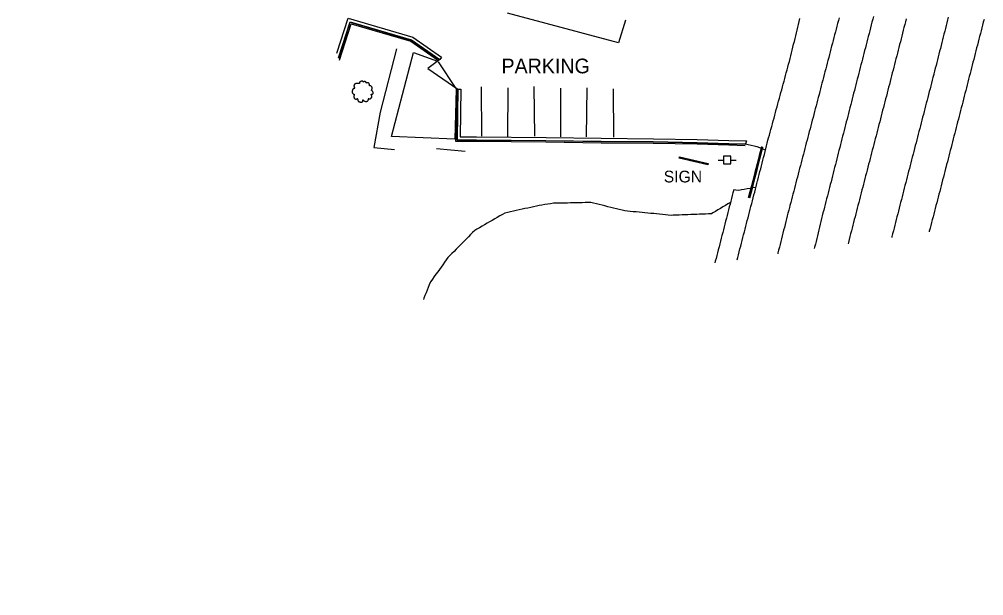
# Model space of a CAD drawing. Extents: x 1901471 to 1963503, y 756461 to 799997.
# Drawn here: x 1929238.5 to 1929567.1, y 772212.5 to 772408.7 of the extents above; entities that cross this region are included whole.
import ezdxf

# ---------------------------------------------------------------- set-up
doc = ezdxf.new("R2010")
doc.units = 0
for name, color, linetype in [('Default', 7, 'Continuous'), ('RD_EX_Bldg', 7, 'Continuous'), ('RD_EX_Conc', 7, 'Continuous'), ('RD_EX_Fence_Other', 7, 'Continuous'), ('RD_EX_Road', 7, 'Continuous'), ('RD_EX_UT', 7, 'Continuous'), ('RD_EX_VEG', 7, 'Continuous'), ('RD_HC_Cl', 7, 'Continuous')]:
    doc.layers.add(name, color=color, linetype=linetype)

# ---------------------------------------------------------------- blocks, each defined once
blk = doc.blocks.new('PP')
at = {"layer": 'RD_EX_UT'}
for p, q in [((2.49, 2.51), (-2.51, 2.51)), ((-2.51, 2.51), (-2.51, -2.49)), ((2.49, -2.49), (2.49, 2.51)), ((-5.94, -0.05), (-2.47, -0.05)), ((-2.51, -2.49), (2.49, -2.49)), ((2.42, -0.05), (6.06, -0.05))]:
    blk.add_line(p, q, dxfattribs=at)
blk = doc.blocks.new('T2')
at = {"layer": 'RD_EX_VEG'}
for points in [[(0.05, 7.21), (-0.25, 7.24), (-0.57, 7.14), (-0.82, 7.04), (-1.05, 6.96), (-1.27, 6.86), (-1.57, 6.69), (-1.8, 6.49), (-1.92, 6.24), (-1.97, 6.01), (-2.02, 5.74), (-2.02, 5.56), (-2.15, 5.54), (-2.3, 5.56), (-2.55, 5.64), (-2.8, 5.64), (-3.05, 5.64), (-3.4, 5.61), (-3.75, 5.61), (-4.02, 5.56), (-4.35, 5.51), (-4.72, 5.39), (-5.07, 5.26), (-5.37, 5.01), (-5.62, 4.54), (-5.75, 4.19), (-5.9, 3.94), (-5.75, 3.49), (-5.57, 3.14), (-5.55, 2.94), (-5.47, 2.52), (-5.37, 2.29), (-5.25, 2.09), (-5.32, 2.07), (-5.7, 2.02), (-6, 1.92), (-6.42, 1.69), (-6.64, 1.47), (-6.74, 1.14), (-6.77, 0.79), (-6.87, 0.59), (-6.94, 0.32), (-6.97, 0.24), (-7.02, -0.08), (-6.92, -0.53), (-6.89, -0.88), (-6.77, -1.11), (-6.62, -1.28), (-6.44, -1.53), (-6.05, -1.76), (-5.72, -1.86), (-5.52, -1.88), (-5.7, -2.38), (-5.75, -2.73), (-5.87, -3.13), (-5.87, -3.21), (-5.92, -3.68), (-5.77, -4.01), (-5.7, -4.38), (-5.52, -4.61), (-5.25, -4.91), (-4.92, -5.13), (-4.42, -5.26), (-4.02, -5.23), (-3.45, -5.06), (-3.2, -4.98), (-3.22, -5.16), (-3.2, -5.53), (-3.2, -5.96), (-3.05, -6.28), (-2.95, -6.56), (-2.8, -6.81), (-2.47, -7.03), (-2.07, -7.11), (-1.65, -7.26), (-1.2, -7.33), (-0.7, -7.36), (-0.1, -7.21), (0.18, -7.08), (0.28, -6.91), (0.48, -6.53), (0.43, -6.31), (0.45, -5.71), (0.55, -5.88), (0.73, -6.23), (1.23, -6.53), (1.63, -6.71), (2.1, -6.86), (2.4, -6.93), (2.88, -6.86), (3.25, -6.78), (3.63, -6.66), (3.93, -6.38), (4.1, -6.11), (4.15, -5.83), (4.23, -5.46), (4.28, -5.28)], [(4.28, -5.28), (4.2, -5.11), (4.15, -4.86), (4.23, -4.88), (4.4, -4.93), (4.68, -5.06), (4.9, -5.13), (5.23, -5.11), (5.5, -5.01), (5.95, -4.73), (6.22, -4.26), (6.5, -3.86), (6.57, -3.53), (6.52, -3.31), (6.5, -2.81), (6.3, -2.56), (6.25, -2.43), (6.15, -2.03), (6.22, -1.98), (6.5, -1.93), (6.87, -1.81), (7.15, -1.68), (7.37, -1.51), (7.45, -1.28), (7.42, -0.88), (7.47, -0.48), (7.4, -0.33), (7.3, -0.18), (7.22, 0.02), (7.07, 0.17), (6.97, 0.32), (6.87, 0.42), (6.75, 0.57), (6.57, 0.69), (6.42, 0.74), (6.37, 0.89), (6.52, 1.09), (6.57, 1.19), (6.6, 1.42), (6.82, 1.77), (6.87, 2.17), (6.82, 2.59), (6.77, 2.87), (6.62, 3.14), (6.42, 3.39), (6.3, 3.56), (6.12, 3.69), (5.8, 3.81), (5.55, 3.86), (5.2, 3.86), (5, 3.91), (5.03, 3.96), (5.03, 4.11), (5.03, 4.39), (4.95, 4.84), (4.8, 5.34), (4.8, 5.36), (4.7, 5.61), (4.48, 5.81), (4.3, 5.91), (4.1, 6.04), (3.85, 6.06), (3.55, 6.06), (3.28, 6.01), (3.08, 5.91), (2.9, 5.79), (2.83, 5.94), (2.73, 6.24), (2.68, 6.39), (2.53, 6.56), (2.3, 6.76), (1.85, 6.89), (1.23, 6.81), (0.93, 6.61), (0.78, 6.44), (0.73, 6.56), (0.53, 6.76), (0.43, 6.94), (0.25, 7.06), (0.1, 7.16), (0, 7.21)]]:
    blk.add_spline(points, degree=3, dxfattribs=at)

msp = doc.modelspace()

# ---------------------------------------------------------------- linework, layer by layer
at = {"layer": 'RD_EX_Bldg'}
msp.add_lwpolyline([(1929387.34, 772384.94), (1929386.87, 772367.88), (1929365.29, 772368.82), (1929372.82, 772397.39), (1929381.05, 772394.54)], dxfattribs=at)
msp.add_lwpolyline([(1929463.42, 772361.94), (1929473.27, 772359.6), (1929473.15, 772359.14), (1929463.31, 772361.47)], close=True, dxfattribs=at)
at = {"layer": 'RD_EX_Conc'}
for points in [[(1929347.32, 772395.63), (1929351.24, 772407.86), (1929372.12, 772401.75), (1929381.77, 772395.02)], [(1929347.37, 772395.48), (1929351.31, 772407.74), (1929372.08, 772401.66), (1929381.34, 772395.2)], [(1929347.59, 772394.85), (1929351.57, 772407.24), (1929371.9, 772401.3), (1929381.07, 772394.9)], [(1929387.47, 772384.69), (1929387.17, 772367.3), (1929394.34, 772367.21), (1929417.97, 772367.03), (1929436.79, 772366.72), (1929454.53, 772366.6), (1929469.43, 772366.29), (1929480.25, 772365.96), (1929485.89, 772365.82)], [(1929387.87, 772384.6), (1929387.58, 772367.69), (1929394.34, 772367.61), (1929417.98, 772367.43), (1929436.79, 772367.12), (1929454.53, 772367), (1929469.44, 772366.69), (1929480.26, 772366.36), (1929485.9, 772366.22)], [(1929387.98, 772385.02), (1929387.68, 772367.79), (1929394.34, 772367.71), (1929417.98, 772367.53), (1929436.79, 772367.22), (1929454.54, 772367.1), (1929469.45, 772366.79), (1929480.26, 772366.46), (1929485.9, 772366.32)], [(1929491.42, 772365.32), (1929490.66, 772362.42), (1929489.89, 772359.52), (1929489.15, 772356.61), (1929488.42, 772353.71), (1929487.65, 772350.81), (1929486.89, 772347.91)], [(1929491.63, 772365.27), (1929490.88, 772362.36), (1929490.13, 772359.46), (1929489.4, 772356.55), (1929488.63, 772353.65), (1929487.87, 772350.75), (1929487.11, 772347.85)], [(1929491.76, 772365.23), (1929491.06, 772362.32), (1929490.32, 772359.41), (1929489.58, 772356.51), (1929488.83, 772353.6), (1929488.08, 772350.7), (1929487.33, 772347.8)]]:
    msp.add_lwpolyline(points, dxfattribs=at)
at = {"layer": 'RD_EX_Fence_Other'}
msp.add_lwpolyline([(1929381.25, 772394.31), (1929387.24, 772385.21)], dxfattribs=at)
at = {"layer": 'RD_EX_Road'}
for points in [[(1929346.77, 772397.2), (1929350.59, 772409.09), (1929372.56, 772402.67), (1929382.35, 772395.84), (1929381.77, 772395.02), (1929377.72, 772391.95), (1929387.98, 772385), (1929388.98, 772385), (1929388.7, 772368.78), (1929394.35, 772368.71), (1929417.99, 772368.53), (1929436.8, 772368.22), (1929454.55, 772368.1), (1929469.47, 772367.79), (1929480.29, 772367.46), (1929485.93, 772367.32), (1929486.29, 772367.34), (1929485.9, 772366.32), (1929486.88, 772366.11), (1929487.86, 772365.9), (1929488.87, 772365.68), (1929489.82, 772365.38), (1929490.77, 772365.08), (1929491.41, 772364.87), (1929492.32, 772364.46), (1929492.77, 772364.26)], [(1929445.12, 772408.43), (1929442.73, 772400.78), (1929404.92, 772410.88)], [(1929483.12, 772326.89), (1929483.31, 772327.61), (1929483.56, 772328.58), (1929483.8, 772329.55), (1929484.06, 772330.54), (1929484.31, 772331.51), (1929484.56, 772332.48), (1929484.81, 772333.44), (1929485.06, 772334.41), (1929485.32, 772335.38), (1929485.57, 772336.35), (1929485.82, 772337.32), (1929486.07, 772338.28), (1929486.32, 772339.25), (1929486.57, 772340.22), (1929486.82, 772341.19), (1929487.07, 772342.16), (1929487.32, 772343.12), (1929487.57, 772344.09), (1929487.82, 772345.06), (1929488.07, 772346.03), (1929488.32, 772346.99), (1929488.58, 772347.96), (1929488.83, 772348.93), (1929489.08, 772349.9), (1929489.33, 772350.87), (1929489.58, 772351.83), (1929489.83, 772352.8), (1929490.08, 772353.77), (1929490.14, 772353.99), (1929490.39, 772354.96), (1929490.63, 772355.93), (1929490.88, 772356.9), (1929491.13, 772357.87), (1929491.38, 772358.83), (1929491.63, 772359.8), (1929491.87, 772360.77), (1929492.12, 772361.74), (1929492.37, 772362.71), (1929492.62, 772363.68), (1929492.87, 772364.64), (1929493.11, 772365.61), (1929493.36, 772366.58), (1929493.61, 772367.55), (1929493.83, 772368.37), (1929494.09, 772369.34), (1929494.36, 772370.3), (1929494.62, 772371.27), (1929494.88, 772372.23), (1929495.14, 772373.2), (1929495.4, 772374.16), (1929495.66, 772375.13), (1929495.93, 772376.09), (1929496.19, 772377.06), (1929496.45, 772378.02), (1929496.71, 772378.98), (1929496.97, 772379.95), (1929497.23, 772380.91), (1929497.5, 772381.88), (1929497.76, 772382.84), (1929498.02, 772383.81), (1929498.28, 772384.77), (1929498.54, 772385.74), (1929498.8, 772386.7), (1929499.07, 772387.67), (1929499.33, 772388.63), (1929499.59, 772389.6), (1929499.85, 772390.56), (1929500.11, 772391.53), (1929500.37, 772392.49), (1929500.64, 772393.46), (1929500.9, 772394.42), (1929501.16, 772395.39), (1929501.39, 772396.34), (1929501.63, 772397.31), (1929501.87, 772398.28), (1929502.11, 772399.25), (1929502.35, 772400.22), (1929502.59, 772401.19), (1929502.83, 772402.17), (1929503.07, 772403.14), (1929503.31, 772404.11), (1929503.55, 772405.08), (1929503.79, 772406.05), (1929504.03, 772407.02), (1929504.27, 772407.99), (1929504.51, 772408.96)], [(1929517.83, 772409.28), (1929517.58, 772408.31), (1929517.32, 772407.34), (1929517.07, 772406.38), (1929516.82, 772405.41), (1929516.57, 772404.44), (1929516.31, 772403.47), (1929516.06, 772402.51), (1929515.81, 772401.54), (1929515.55, 772400.57), (1929515.3, 772399.6), (1929515.05, 772398.64), (1929514.79, 772397.67), (1929514.54, 772396.7), (1929514.29, 772395.73), (1929514.04, 772394.77), (1929513.78, 772393.8), (1929513.53, 772392.83), (1929513.28, 772391.86), (1929513.02, 772390.9), (1929512.77, 772389.93), (1929512.52, 772388.96), (1929512.26, 772387.99), (1929512.01, 772387.03), (1929511.76, 772386.06), (1929511.51, 772385.09), (1929511.25, 772384.13), (1929510.99, 772383.1), (1929510.73, 772382.13), (1929510.48, 772381.17), (1929510.22, 772380.2), (1929509.97, 772379.23), (1929509.72, 772378.27), (1929509.46, 772377.3), (1929509.21, 772376.33), (1929508.96, 772375.36), (1929508.7, 772374.4), (1929508.45, 772373.43), (1929508.19, 772372.46), (1929507.94, 772371.5), (1929507.69, 772370.53), (1929507.43, 772369.56), (1929507.18, 772368.59), (1929506.93, 772367.63), (1929506.67, 772366.66), (1929506.42, 772365.69), (1929506.16, 772364.73), (1929505.91, 772363.76), (1929505.66, 772362.79), (1929505.4, 772361.82), (1929505.15, 772360.86), (1929504.9, 772359.89), (1929504.64, 772358.92), (1929504.39, 772357.95), (1929504.13, 772356.99), (1929503.88, 772356.02), (1929503.63, 772355.05), (1929503.37, 772354.09), (1929503.12, 772353.12), (1929502.87, 772352.15), (1929502.61, 772351.18), (1929502.36, 772350.22), (1929502.11, 772349.25), (1929501.85, 772348.28), (1929501.6, 772347.32), (1929501.34, 772346.35), (1929501.09, 772345.38), (1929500.91, 772344.7), (1929500.67, 772343.73), (1929500.42, 772342.76), (1929500.18, 772341.79), (1929499.93, 772340.82), (1929499.69, 772339.85), (1929499.44, 772338.88), (1929499.2, 772337.91), (1929498.95, 772336.94), (1929498.71, 772335.97), (1929498.47, 772335), (1929498.22, 772334.04), (1929497.98, 772333.07), (1929497.73, 772332.1), (1929497.49, 772331.13), (1929497.24, 772330.16), (1929497, 772329.19), (1929496.92, 772328.89)], [(1929529.53, 772409.71), (1929529.28, 772408.74), (1929529.03, 772407.78), (1929528.78, 772406.81), (1929528.53, 772405.84), (1929528.28, 772404.87), (1929528.03, 772403.9), (1929527.78, 772402.93), (1929527.53, 772401.97), (1929527.28, 772401), (1929527.03, 772400.03), (1929526.78, 772399.06), (1929526.53, 772398.09), (1929526.28, 772397.12), (1929526.03, 772396.16), (1929525.78, 772395.19), (1929525.53, 772394.22), (1929525.29, 772393.25), (1929525.04, 772392.28), (1929524.79, 772391.31), (1929524.54, 772390.35), (1929524.29, 772389.38), (1929524.04, 772388.41), (1929523.79, 772387.44), (1929523.54, 772386.47), (1929523.29, 772385.5), (1929523.04, 772384.54), (1929522.79, 772383.57), (1929522.54, 772382.6), (1929522.29, 772381.63), (1929522.04, 772380.66), (1929521.79, 772379.69), (1929521.52, 772378.65), (1929521.27, 772377.68), (1929521.02, 772376.71), (1929520.78, 772375.74), (1929520.53, 772374.77), (1929520.28, 772373.81), (1929520.03, 772372.84), (1929519.78, 772371.87), (1929519.54, 772370.9), (1929519.29, 772369.93), (1929519.04, 772368.96), (1929518.79, 772367.99), (1929518.55, 772367.03), (1929518.3, 772366.06), (1929518.05, 772365.09), (1929517.8, 772364.12), (1929517.55, 772363.15), (1929517.31, 772362.18), (1929517.06, 772361.21), (1929516.81, 772360.24), (1929516.56, 772359.28), (1929516.32, 772358.31), (1929516.07, 772357.34), (1929515.82, 772356.37), (1929515.57, 772355.4), (1929515.32, 772354.43), (1929515.08, 772353.46), (1929514.83, 772352.49), (1929514.58, 772351.53), (1929514.33, 772350.56), (1929514.08, 772349.59), (1929513.84, 772348.62), (1929513.59, 772347.65), (1929513.34, 772346.68), (1929513.09, 772345.71), (1929512.85, 772344.75), (1929512.6, 772343.78), (1929512.35, 772342.81), (1929512.1, 772341.84), (1929511.85, 772340.87), (1929511.61, 772339.93), (1929511.38, 772338.96), (1929511.14, 772337.98), (1929510.91, 772337.01), (1929510.68, 772336.04), (1929510.44, 772335.07), (1929510.21, 772334.1), (1929509.97, 772333.12), (1929509.74, 772332.15), (1929509.5, 772331.18), (1929509.38, 772330.68)], [(1929540.69, 772408.86), (1929540.44, 772407.9), (1929540.19, 772406.93), (1929539.94, 772405.96), (1929539.7, 772404.99), (1929539.45, 772404.02), (1929539.2, 772403.05), (1929538.95, 772402.09), (1929538.7, 772401.12), (1929538.45, 772400.15), (1929538.2, 772399.18), (1929537.95, 772398.21), (1929537.7, 772397.24), (1929537.45, 772396.28), (1929537.2, 772395.31), (1929536.95, 772394.34), (1929536.7, 772393.37), (1929536.45, 772392.4), (1929536.2, 772391.43), (1929535.96, 772390.47), (1929535.71, 772389.5), (1929535.46, 772388.53), (1929535.21, 772387.56), (1929534.96, 772386.59), (1929534.71, 772385.62), (1929534.46, 772384.66), (1929534.21, 772383.69), (1929534.18, 772383.56), (1929533.93, 772382.59), (1929533.67, 772381.63), (1929533.42, 772380.66), (1929533.17, 772379.69), (1929532.92, 772378.72), (1929532.67, 772377.76), (1929532.42, 772376.79), (1929532.17, 772375.82), (1929531.91, 772374.85), (1929531.66, 772373.88), (1929531.41, 772372.92), (1929531.16, 772371.95), (1929530.91, 772370.98), (1929530.66, 772370.01), (1929530.41, 772369.05), (1929530.15, 772368.08), (1929529.9, 772367.11), (1929529.65, 772366.14), (1929529.4, 772365.17), (1929529.15, 772364.21), (1929528.9, 772363.24), (1929528.64, 772362.27), (1929528.39, 772361.3), (1929528.14, 772360.34), (1929527.89, 772359.37), (1929527.64, 772358.4), (1929527.39, 772357.43), (1929527.14, 772356.46), (1929526.88, 772355.5), (1929526.63, 772354.53), (1929526.38, 772353.56), (1929526.13, 772352.59), (1929525.88, 772351.63), (1929525.63, 772350.66), (1929525.37, 772349.69), (1929525.12, 772348.72), (1929525.01, 772348.29), (1929524.76, 772347.33), (1929524.51, 772346.36), (1929524.26, 772345.39), (1929524.01, 772344.42), (1929523.76, 772343.45), (1929523.51, 772342.48), (1929523.26, 772341.52), (1929523.01, 772340.55), (1929522.76, 772339.58), (1929522.51, 772338.61), (1929522.26, 772337.64), (1929522.01, 772336.68), (1929521.76, 772335.71), (1929521.51, 772334.74), (1929521.26, 772333.77), (1929521.01, 772332.8), (1929520.89, 772332.35)], [(1929555.04, 772409.51), (1929554.79, 772408.54), (1929554.55, 772407.57), (1929554.3, 772406.6), (1929554.05, 772405.63), (1929553.81, 772404.66), (1929553.56, 772403.69), (1929553.32, 772402.72), (1929553.07, 772401.75), (1929552.82, 772400.79), (1929552.58, 772399.82), (1929552.33, 772398.85), (1929552.09, 772397.88), (1929551.84, 772396.91), (1929551.6, 772395.94), (1929551.35, 772394.97), (1929551.1, 772394), (1929550.86, 772393.03), (1929550.61, 772392.06), (1929550.37, 772391.09), (1929550.12, 772390.12), (1929550.07, 772389.91), (1929549.82, 772388.95), (1929549.57, 772387.98), (1929549.31, 772387.01), (1929549.06, 772386.04), (1929548.81, 772385.07), (1929548.56, 772384.11), (1929548.31, 772383.14), (1929548.06, 772382.17), (1929547.81, 772381.2), (1929547.55, 772380.24), (1929547.3, 772379.27), (1929547.05, 772378.3), (1929546.8, 772377.33), (1929546.55, 772376.36), (1929546.3, 772375.4), (1929546.05, 772374.43), (1929545.8, 772373.46), (1929545.54, 772372.49), (1929545.29, 772371.53), (1929545.04, 772370.56), (1929544.79, 772369.59), (1929544.54, 772368.62), (1929544.29, 772367.65), (1929544.04, 772366.69), (1929543.79, 772365.72), (1929543.53, 772364.75), (1929543.28, 772363.78), (1929543.03, 772362.81), (1929542.78, 772361.85), (1929542.53, 772360.88), (1929542.28, 772359.91), (1929542.03, 772358.94), (1929541.77, 772357.98), (1929541.52, 772357.01), (1929541.27, 772356.04), (1929541.02, 772355.07), (1929540.77, 772354.1), (1929540.52, 772353.14), (1929540.27, 772352.17), (1929540.02, 772351.22), (1929539.77, 772350.25), (1929539.53, 772349.28), (1929539.28, 772348.31), (1929539.04, 772347.34), (1929538.79, 772346.38), (1929538.54, 772345.41), (1929538.3, 772344.44), (1929538.05, 772343.47), (1929537.81, 772342.5), (1929537.56, 772341.53), (1929537.31, 772340.56), (1929537.07, 772339.59), (1929536.82, 772338.62), (1929536.57, 772337.65), (1929536.33, 772336.68), (1929536.08, 772335.71), (1929535.84, 772334.75), (1929535.77, 772334.49)], [(1929567.21, 772408.71), (1929566.96, 772407.74), (1929566.71, 772406.77), (1929566.46, 772405.8), (1929566.21, 772404.84), (1929565.96, 772403.87), (1929565.71, 772402.9), (1929565.46, 772401.93), (1929565.21, 772400.96), (1929564.96, 772399.99), (1929564.69, 772398.98), (1929564.45, 772398.01), (1929564.2, 772397.05), (1929563.95, 772396.08), (1929563.7, 772395.11), (1929563.45, 772394.14), (1929563.2, 772393.17), (1929562.95, 772392.2), (1929562.7, 772391.24), (1929562.45, 772390.27), (1929562.2, 772389.3), (1929561.95, 772388.33), (1929561.71, 772387.36), (1929561.46, 772386.39), (1929561.21, 772385.43), (1929560.96, 772384.46), (1929560.71, 772383.49), (1929560.46, 772382.52), (1929560.21, 772381.55), (1929559.96, 772380.58), (1929559.71, 772379.62), (1929559.46, 772378.65), (1929559.21, 772377.68), (1929558.97, 772376.71), (1929558.72, 772375.74), (1929558.47, 772374.77), (1929558.22, 772373.8), (1929557.97, 772372.84), (1929557.72, 772371.87), (1929557.47, 772370.9), (1929557.22, 772369.93), (1929556.97, 772368.96), (1929556.72, 772367.99), (1929556.47, 772367.03), (1929556.23, 772366.06), (1929555.98, 772365.09), (1929555.73, 772364.12), (1929555.48, 772363.15), (1929555.23, 772362.18), (1929554.98, 772361.22), (1929554.73, 772360.25), (1929554.48, 772359.28), (1929554.23, 772358.31), (1929554.13, 772357.91), (1929553.88, 772356.94), (1929553.62, 772355.97), (1929553.37, 772355.01), (1929553.12, 772354.04), (1929552.86, 772353.07), (1929552.61, 772352.1), (1929552.36, 772351.14), (1929552.11, 772350.17), (1929551.85, 772349.2), (1929551.6, 772348.23), (1929551.35, 772347.27), (1929551.09, 772346.3), (1929550.84, 772345.33), (1929550.59, 772344.36), (1929550.33, 772343.4), (1929550.08, 772342.43), (1929549.83, 772341.46), (1929549.58, 772340.5), (1929549.32, 772339.53), (1929549.07, 772338.56), (1929548.82, 772337.59), (1929548.56, 772336.63), (1929548.49, 772336.33)], [(1929395.89, 772385.76), (1929395.96, 772368.9)], [(1929405.03, 772385.45), (1929404.91, 772368.74)], [(1929413.79, 772385.89), (1929414.01, 772368.97)], [(1929422.92, 772385.29), (1929422.87, 772368.72)], [(1929431.87, 772385.46), (1929431.61, 772368.69)], [(1929440.87, 772385.06), (1929440.96, 772368.59)], [(1929489.49, 772351.48), (1929488.5, 772351.31), (1929487.52, 772351.15), (1929486.53, 772350.98), (1929485.55, 772350.81), (1929484.56, 772350.64), (1929483.68, 772350.49), (1929482.69, 772350.59), (1929481.94, 772350.66), (1929481.69, 772349.69), (1929481.44, 772348.73), (1929481.19, 772347.76), (1929480.94, 772346.79), (1929480.69, 772345.82), (1929480.44, 772344.85), (1929480.19, 772343.89), (1929479.94, 772342.92), (1929479.69, 772341.95), (1929479.44, 772340.98), (1929479.19, 772340.01), (1929478.93, 772339.05), (1929478.68, 772338.08), (1929478.43, 772337.11), (1929478.18, 772336.14), (1929477.93, 772335.17), (1929477.68, 772334.21), (1929477.43, 772333.24), (1929477.18, 772332.27), (1929476.93, 772331.3), (1929476.66, 772330.25), (1929476.4, 772329.28), (1929476.15, 772328.32), (1929475.9, 772327.35), (1929475.65, 772326.38), (1929475.5, 772325.79)], [(1929480.84, 772346.41), (1929479.98, 772345.9), (1929479.12, 772345.39), (1929478.27, 772344.88), (1929477.41, 772344.36), (1929476.55, 772343.85), (1929475.69, 772343.34), (1929474.83, 772342.83), (1929474.33, 772342.53), (1929473.33, 772342.49), (1929472.33, 772342.45), (1929471.33, 772342.41), (1929470.33, 772342.37), (1929469.33, 772342.34), (1929468.33, 772342.3), (1929467.33, 772342.26), (1929466.33, 772342.22), (1929465.34, 772342.18), (1929464.34, 772342.14), (1929463.34, 772342.1), (1929462.34, 772342.06), (1929461.34, 772342.02), (1929460.65, 772342), (1929459.65, 772342.09), (1929458.66, 772342.19), (1929457.66, 772342.28), (1929456.66, 772342.38), (1929455.67, 772342.47), (1929454.67, 772342.57), (1929453.68, 772342.66), (1929452.68, 772342.76), (1929451.69, 772342.85), (1929450.69, 772342.95), (1929449.7, 772343.04), (1929448.7, 772343.14), (1929447.71, 772343.24), (1929446.71, 772343.33), (1929445.71, 772343.43), (1929444.88, 772343.51), (1929443.91, 772343.75), (1929442.94, 772343.98), (1929441.97, 772344.22), (1929441, 772344.46), (1929440.02, 772344.7), (1929439.05, 772344.94), (1929438.08, 772345.18), (1929437.11, 772345.42), (1929436.14, 772345.65), (1929435.17, 772345.89), (1929434.2, 772346.13), (1929433.29, 772346.36), (1929432.29, 772346.34), (1929431.29, 772346.32), (1929430.29, 772346.3), (1929429.29, 772346.27), (1929428.29, 772346.25), (1929427.29, 772346.23), (1929426.29, 772346.21), (1929425.29, 772346.19), (1929424.29, 772346.17), (1929423.29, 772346.15), (1929422.29, 772346.13), (1929421.29, 772346.11), (1929420.52, 772346.1), (1929419.54, 772345.94), (1929418.55, 772345.79), (1929417.56, 772345.64), (1929416.57, 772345.49), (1929415.69, 772345.35), (1929414.71, 772345.14), (1929413.73, 772344.92), (1929412.76, 772344.71), (1929411.78, 772344.49), (1929410.8, 772344.28), (1929409.83, 772344.06), (1929408.85, 772343.85), (1929407.87, 772343.63), (1929406.9, 772343.42), (1929405.92, 772343.2), (1929404.94, 772342.99), (1929403.98, 772342.78), (1929403.11, 772342.28), (1929402.25, 772341.78), (1929401.38, 772341.28), (1929400.51, 772340.78), (1929399.65, 772340.28), (1929398.78, 772339.78), (1929397.91, 772339.28), (1929397.05, 772338.78), (1929396.18, 772338.28), (1929395.31, 772337.78), (1929394.45, 772337.28), (1929393.69, 772336.85), (1929392.99, 772336.14), (1929392.28, 772335.43), (1929391.58, 772334.72), (1929390.88, 772334), (1929390.17, 772333.29), (1929389.47, 772332.58), (1929388.77, 772331.87), (1929388.06, 772331.16), (1929387.36, 772330.45), (1929386.66, 772329.74), (1929385.95, 772329.03), (1929385.25, 772328.32), (1929384.57, 772327.63), (1929383.99, 772326.82), (1929383.41, 772326.01), (1929382.82, 772325.19), (1929382.24, 772324.38), (1929381.66, 772323.57), (1929381.08, 772322.75), (1929380.49, 772321.94), (1929379.91, 772321.13), (1929379.33, 772320.32), (1929378.75, 772319.5), (1929378.61, 772319.31), (1929378.23, 772318.38), (1929377.86, 772317.46), (1929377.48, 772316.53), (1929377.11, 772315.6), (1929376.74, 772314.68), (1929376.36, 772313.75), (1929376.22, 772313.4)]]:
    msp.add_lwpolyline(points, dxfattribs=at)
at = {"layer": 'RD_EX_VEG'}
for points in [[(1929367.01, 772398.71), (1929361.54, 772377.11), (1929359.3, 772365.13), (1929366.34, 772364.46)], [(1929380.62, 772364.7), (1929390.46, 772363.82)]]:
    msp.add_lwpolyline(points, dxfattribs=at)
at = {"layer": 'RD_HC_Cl'}
for centre, radius, start, end in [((1933934.02, 762479.74), 11482.38, 112.01316, 122.84589), ((1933920.67, 762509.14), 11420.5, 112.014247, 122.846378), ((1933910.03, 762523.4), 11373.86, 112.013249, 123.541888)]:
    msp.add_arc(centre, radius, start, end, dxfattribs=at)

# ---------------------------------------------------------------- block references
at = {"layer": 'Default', "xscale": 0.5039370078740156, "yscale": 0.5039370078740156}
msp.add_blockref('PP', (1929479.68, 772360.84), dxfattribs=at)
at = {"layer": 'RD_EX_VEG', "xscale": 0.4921259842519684, "yscale": 0.4921259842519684}
msp.add_blockref('T2', (1929355.4, 772384.16), dxfattribs=at)

# ---------------------------------------------------------------- texts
at = {"layer": 'RD_EX_Road'}
for s, height, p in [('PARKING', 5, (1929402.81, 772390.35)), ('SIGN', 4, (1929458.09, 772353.2))]:
    msp.add_text(s, height=height, dxfattribs=at).set_placement(p)

doc.saveas('drawing.dxf')
